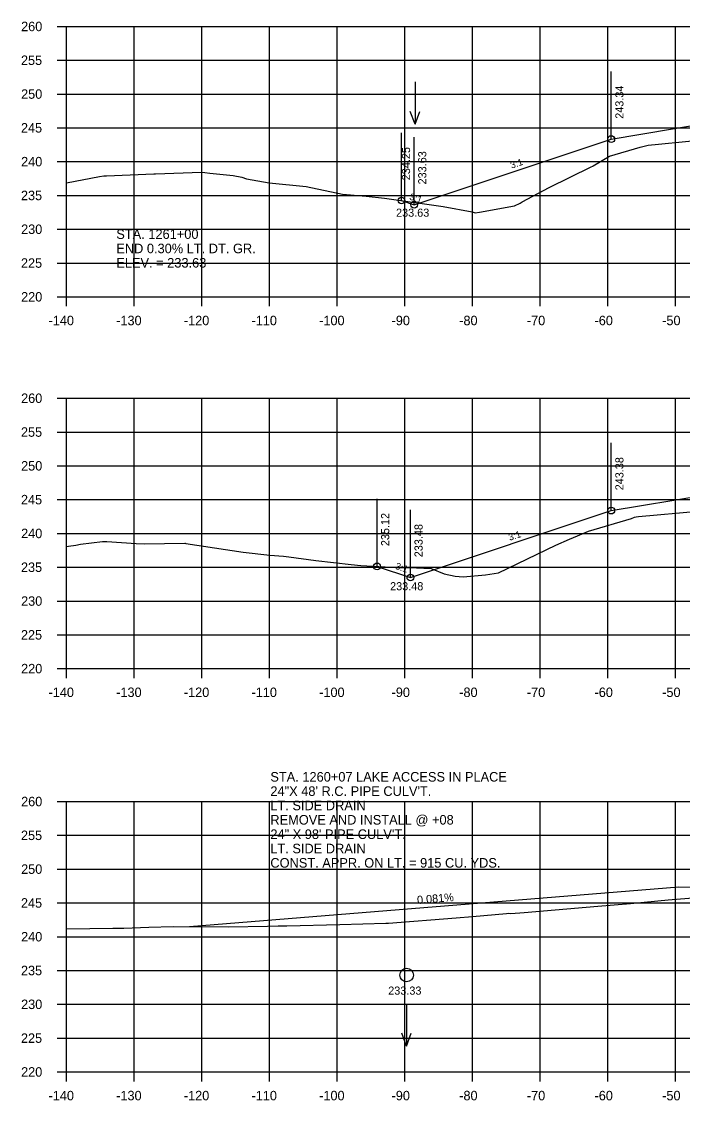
# Model space of a CAD drawing. Extents: x 1342547 to 1344156, y -1532351 to -1517216.
# Drawn here: x 1342556.2 to 1342653.9, y -1525726.5 to -1525567 of the extents above; entities that cross this region are included whole.
import ezdxf

# ---------------------------------------------------------------- set-up
doc = ezdxf.new("R2010")
doc.units = 0
for name, color, linetype in [('R_Axis', 7, 'Continuous'), ('R_Axis Annot', 7, 'Continuous'), ('R_Border Notes', 7, 'Continuous'), ('R_Drive', 7, 'Continuous'), ('R_Exist Surface', 7, 'Continuous'), ('R_Fin Surface', 7, 'Continuous'), ('R_Grid', 7, 'Continuous'), ('R_No Plot', 7, 'Continuous'), ('R_Water', 7, 'Continuous'), ('R_Water Annot', 7, 'Continuous'), ('R_Xsect Elev', 7, 'Continuous'), ('R_Xsect Slope', 7, 'Continuous')]:
    doc.layers.add(name, color=color, linetype=linetype)

msp = doc.modelspace()

# ---------------------------------------------------------------- linework, layer by layer
at = {"layer": 'R_Axis'}
for p, q in [((1342561.47, -1525567.67), (1342562.87, -1525567.67)), ((1342562.87, -1525607.67), (1342562.87, -1525567.67)), ((1342561.47, -1525572.67), (1342562.87, -1525572.67)), ((1342561.47, -1525577.67), (1342562.87, -1525577.67)), ((1342561.47, -1525582.67), (1342562.87, -1525582.67)), ((1342561.47, -1525587.67), (1342562.87, -1525587.67)), ((1342561.47, -1525592.67), (1342562.87, -1525592.67)), ((1342561.47, -1525597.67), (1342562.87, -1525597.67)), ((1342561.47, -1525602.67), (1342562.87, -1525602.67)), ((1342561.47, -1525607.67), (1342562.87, -1525607.67)), ((1342562.87, -1525607.67), (1342842.87, -1525607.67)), ((1342562.87, -1525609.07), (1342562.87, -1525607.67)), ((1342572.87, -1525609.07), (1342572.87, -1525607.67)), ((1342582.87, -1525609.07), (1342582.87, -1525607.67)), ((1342592.87, -1525609.07), (1342592.87, -1525607.67)), ((1342602.87, -1525609.07), (1342602.87, -1525607.67)), ((1342612.87, -1525609.07), (1342612.87, -1525607.67)), ((1342622.87, -1525609.07), (1342622.87, -1525607.67)), ((1342632.87, -1525609.07), (1342632.87, -1525607.67)), ((1342642.87, -1525609.07), (1342642.87, -1525607.67)), ((1342652.87, -1525609.07), (1342652.87, -1525607.67)), ((1342561.47, -1525622.67), (1342562.87, -1525622.67)), ((1342562.87, -1525662.67), (1342562.87, -1525622.67)), ((1342561.47, -1525627.67), (1342562.87, -1525627.67)), ((1342561.47, -1525632.67), (1342562.87, -1525632.67)), ((1342561.47, -1525637.67), (1342562.87, -1525637.67)), ((1342561.47, -1525642.67), (1342562.87, -1525642.67)), ((1342561.47, -1525647.67), (1342562.87, -1525647.67)), ((1342561.47, -1525652.67), (1342562.87, -1525652.67)), ((1342561.47, -1525657.67), (1342562.87, -1525657.67)), ((1342561.47, -1525662.67), (1342562.87, -1525662.67)), ((1342562.87, -1525662.67), (1342842.87, -1525662.67)), ((1342562.87, -1525664.07), (1342562.87, -1525662.67)), ((1342572.87, -1525664.07), (1342572.87, -1525662.67)), ((1342582.87, -1525664.07), (1342582.87, -1525662.67)), ((1342592.87, -1525664.07), (1342592.87, -1525662.67)), ((1342602.87, -1525664.07), (1342602.87, -1525662.67)), ((1342612.87, -1525664.07), (1342612.87, -1525662.67)), ((1342622.87, -1525664.07), (1342622.87, -1525662.67)), ((1342632.87, -1525664.07), (1342632.87, -1525662.67)), ((1342642.87, -1525664.07), (1342642.87, -1525662.67)), ((1342652.87, -1525664.07), (1342652.87, -1525662.67)), ((1342561.47, -1525682.33), (1342562.87, -1525682.33)), ((1342562.87, -1525722.33), (1342562.87, -1525682.33)), ((1342561.47, -1525687.33), (1342562.87, -1525687.33)), ((1342561.47, -1525692.33), (1342562.87, -1525692.33)), ((1342561.47, -1525697.33), (1342562.87, -1525697.33)), ((1342561.47, -1525702.33), (1342562.87, -1525702.33)), ((1342561.47, -1525707.33), (1342562.87, -1525707.33)), ((1342561.47, -1525712.33), (1342562.87, -1525712.33)), ((1342561.47, -1525717.33), (1342562.87, -1525717.33)), ((1342561.47, -1525722.33), (1342562.87, -1525722.33)), ((1342562.87, -1525722.33), (1342842.87, -1525722.33)), ((1342562.87, -1525723.73), (1342562.87, -1525722.33)), ((1342572.87, -1525723.73), (1342572.87, -1525722.33)), ((1342582.87, -1525723.73), (1342582.87, -1525722.33)), ((1342592.87, -1525723.73), (1342592.87, -1525722.33)), ((1342602.87, -1525723.73), (1342602.87, -1525722.33)), ((1342612.87, -1525723.73), (1342612.87, -1525722.33)), ((1342622.87, -1525723.73), (1342622.87, -1525722.33)), ((1342632.87, -1525723.73), (1342632.87, -1525722.33)), ((1342642.87, -1525723.73), (1342642.87, -1525722.33)), ((1342652.87, -1525723.73), (1342652.87, -1525722.33))]:
    msp.add_line(p, q, dxfattribs=at)
at = {"layer": 'R_Drive'}
msp.add_lwpolyline([(1342581.05, -1525700.81), (1342653.37, -1525694.97), (1342671.37, -1525695.01)], dxfattribs=at)
at = {"layer": 'R_Exist Surface'}
for points in [[(1342562.87, -1525590.8), (1342567.75, -1525589.87), (1342568.39, -1525589.77), (1342568.75, -1525589.75), (1342575.75, -1525589.49), (1342575.98, -1525589.49), (1342582.82, -1525589.25), (1342583.28, -1525589.29), (1342584.02, -1525589.37), (1342587.49, -1525589.71), (1342588.76, -1525589.97), (1342589.47, -1525590.23), (1342592.78, -1525590.79), (1342598.27, -1525591.37), (1342603.62, -1525592.49), (1342607.12, -1525592.76), (1342609.86, -1525593.05), (1342618.52, -1525594.32), (1342622.81, -1525595.11), (1342623.25, -1525595.25), (1342623.88, -1525595.14), (1342629.05, -1525594.22), (1342629.9, -1525593.81), (1342630.21, -1525593.64), (1342634.19, -1525591.52), (1342640.4, -1525588.45), (1342640.64, -1525588.33), (1342640.69, -1525588.3), (1342643.13, -1525586.88), (1342647.63, -1525585.53), (1342648.81, -1525585.22), (1342650.35, -1525585.09), (1342658.31, -1525584.3)], [(1342562.87, -1525644.58), (1342563.12, -1525644.54), (1342564.25, -1525644.42), (1342564.93, -1525644.26), (1342568.16, -1525643.85), (1342568.82, -1525643.84), (1342573.16, -1525644.14), (1342574.35, -1525644.21), (1342580.36, -1525644.13), (1342580.37, -1525644.13), (1342580.5, -1525644.15), (1342588.94, -1525645.45), (1342592.92, -1525645.87), (1342594.9, -1525646.04), (1342595.7, -1525646.13), (1342599.71, -1525646.66), (1342604.9, -1525647.28), (1342606.35, -1525647.41), (1342611.72, -1525647.72), (1342614.56, -1525647.75), (1342616.73, -1525647.86), (1342618.65, -1525648.67), (1342620.28, -1525648.97), (1342621.47, -1525649.1), (1342624.78, -1525648.81), (1342626.68, -1525648.48), (1342635.15, -1525644.4), (1342637.2, -1525643.51), (1342638.38, -1525643.04), (1342640.01, -1525642.34), (1342646.35, -1525640.44), (1342646.81, -1525640.25), (1342647.05, -1525640.21), (1342647.41, -1525640.18), (1342656.21, -1525639.38)], [(1342562.87, -1525701.15), (1342566.31, -1525701.11), (1342569.7, -1525701.08), (1342571.3, -1525701.06), (1342575, -1525700.93), (1342578.63, -1525700.8), (1342586.78, -1525700.86), (1342592.54, -1525700.76), (1342594.12, -1525700.73), (1342595.42, -1525700.71), (1342603.27, -1525700.5), (1342610.04, -1525700.34), (1342610.46, -1525700.32), (1342620.46, -1525699.53), (1342622.85, -1525699.33), (1342627.86, -1525698.88), (1342628.23, -1525698.86), (1342628.52, -1525698.89), (1342630.5, -1525698.74), (1342641.39, -1525697.79), (1342646.2, -1525697.4), (1342651.77, -1525696.89), (1342660.92, -1525696.15)]]:
    msp.add_lwpolyline(points, dxfattribs=at)
at = {"layer": 'R_Fin Surface'}
for points in [[(1342612.36, -1525593.42), (1342614.23, -1525594.04), (1342643.37, -1525584.33), (1342657.09, -1525582.04), (1342665.37, -1525580.66), (1342671.37, -1525580.42), (1342673.37, -1525580.38), (1342702.87, -1525579.79), (1342732.37, -1525580.38), (1342734.37, -1525580.42), (1342740.37, -1525580.66), (1342748.64, -1525582.04), (1342762.37, -1525584.33), (1342783.17, -1525591.27)], [(1342608.75, -1525647.55), (1342613.68, -1525649.19), (1342643.37, -1525639.29), (1342657.09, -1525637.01), (1342665.37, -1525635.63), (1342671.37, -1525635.39), (1342673.37, -1525635.35), (1342702.87, -1525634.76), (1342732.37, -1525635.35), (1342734.37, -1525635.39), (1342740.37, -1525635.63), (1342748.64, -1525637.01), (1342762.37, -1525639.29), (1342783.37, -1525646.3)]]:
    msp.add_lwpolyline(points, dxfattribs=at)
at = {"layer": 'R_Grid'}
for p, q in [((1342562.87, -1525567.67), (1342842.87, -1525567.67)), ((1342562.87, -1525607.67), (1342562.87, -1525567.67)), ((1342572.87, -1525607.67), (1342572.87, -1525567.67)), ((1342582.87, -1525607.67), (1342582.87, -1525567.67)), ((1342592.87, -1525607.67), (1342592.87, -1525567.67)), ((1342602.87, -1525607.67), (1342602.87, -1525567.67)), ((1342612.87, -1525607.67), (1342612.87, -1525567.67)), ((1342622.87, -1525607.67), (1342622.87, -1525567.67)), ((1342632.87, -1525607.67), (1342632.87, -1525567.67)), ((1342642.87, -1525607.67), (1342642.87, -1525567.67)), ((1342652.87, -1525607.67), (1342652.87, -1525567.67)), ((1342562.87, -1525572.67), (1342842.87, -1525572.67)), ((1342562.87, -1525577.67), (1342842.87, -1525577.67)), ((1342562.87, -1525582.67), (1342842.87, -1525582.67)), ((1342562.87, -1525587.67), (1342842.87, -1525587.67)), ((1342562.87, -1525592.67), (1342842.87, -1525592.67)), ((1342562.87, -1525597.67), (1342842.87, -1525597.67)), ((1342562.87, -1525602.67), (1342842.87, -1525602.67)), ((1342562.87, -1525607.67), (1342842.87, -1525607.67)), ((1342562.87, -1525622.67), (1342842.87, -1525622.67)), ((1342562.87, -1525662.67), (1342562.87, -1525622.67)), ((1342572.87, -1525662.67), (1342572.87, -1525622.67)), ((1342582.87, -1525662.67), (1342582.87, -1525622.67)), ((1342592.87, -1525662.67), (1342592.87, -1525622.67)), ((1342602.87, -1525662.67), (1342602.87, -1525622.67)), ((1342612.87, -1525662.67), (1342612.87, -1525622.67)), ((1342622.87, -1525662.67), (1342622.87, -1525622.67)), ((1342632.87, -1525662.67), (1342632.87, -1525622.67)), ((1342642.87, -1525662.67), (1342642.87, -1525622.67)), ((1342652.87, -1525662.67), (1342652.87, -1525622.67)), ((1342562.87, -1525627.67), (1342842.87, -1525627.67)), ((1342562.87, -1525632.67), (1342842.87, -1525632.67)), ((1342562.87, -1525637.67), (1342842.87, -1525637.67)), ((1342562.87, -1525642.67), (1342842.87, -1525642.67)), ((1342562.87, -1525647.67), (1342842.87, -1525647.67)), ((1342562.87, -1525652.67), (1342842.87, -1525652.67)), ((1342562.87, -1525657.67), (1342842.87, -1525657.67)), ((1342562.87, -1525662.67), (1342842.87, -1525662.67)), ((1342562.87, -1525682.33), (1342842.87, -1525682.33)), ((1342562.87, -1525722.33), (1342562.87, -1525682.33)), ((1342572.87, -1525722.33), (1342572.87, -1525682.33)), ((1342582.87, -1525722.33), (1342582.87, -1525682.33)), ((1342592.87, -1525722.33), (1342592.87, -1525682.33)), ((1342602.87, -1525722.33), (1342602.87, -1525682.33)), ((1342612.87, -1525722.33), (1342612.87, -1525682.33)), ((1342622.87, -1525722.33), (1342622.87, -1525682.33)), ((1342632.87, -1525722.33), (1342632.87, -1525682.33)), ((1342642.87, -1525722.33), (1342642.87, -1525682.33)), ((1342652.87, -1525722.33), (1342652.87, -1525682.33)), ((1342562.87, -1525687.33), (1342842.87, -1525687.33)), ((1342562.87, -1525692.33), (1342842.87, -1525692.33)), ((1342562.87, -1525697.33), (1342842.87, -1525697.33)), ((1342562.87, -1525702.33), (1342842.87, -1525702.33)), ((1342562.87, -1525707.33), (1342842.87, -1525707.33)), ((1342562.87, -1525712.33), (1342842.87, -1525712.33)), ((1342562.87, -1525717.33), (1342842.87, -1525717.33)), ((1342562.87, -1525722.33), (1342842.87, -1525722.33))]:
    msp.add_line(p, q, dxfattribs=at)
at = {"layer": 'R_No Plot'}
for centre in [(1342643.37, -1525584.33), (1342612.36, -1525593.42), (1342614.23, -1525594.04), (1342643.37, -1525639.29), (1342608.75, -1525647.55), (1342613.68, -1525649.19)]:
    msp.add_circle(centre, 0.5, dxfattribs=at)
at = {"layer": 'R_Water'}
for p, q in [((1342614.36, -1525575.87), (1342614.36, -1525582.15)), ((1342614.36, -1525582.15), (1342613.66, -1525580.23)), ((1342614.36, -1525582.15), (1342615.06, -1525580.23)), ((1342613.09, -1525712.24), (1342613.09, -1525718.53)), ((1342613.09, -1525718.53), (1342612.39, -1525716.6)), ((1342613.09, -1525718.53), (1342613.79, -1525716.6))]:
    msp.add_line(p, q, dxfattribs=at)
msp.add_circle((1342613.12, -1525708), 1, dxfattribs=at)
at = {"layer": 'R_Xsect Elev'}
for p, q in [((1342643.37, -1525584.33), (1342643.37, -1525574.33)), ((1342612.36, -1525593.42), (1342612.36, -1525583.42)), ((1342614.23, -1525594.04), (1342614.23, -1525584.04)), ((1342643.37, -1525639.29), (1342643.37, -1525629.29)), ((1342608.75, -1525647.55), (1342608.75, -1525637.55)), ((1342613.68, -1525649.19), (1342613.68, -1525639.19))]:
    msp.add_line(p, q, dxfattribs=at)

# ---------------------------------------------------------------- texts
at = {"layer": 'R_Axis Annot'}
for s, p in [('260', (1342556.14, -1525568.37)), ('255', (1342556.12, -1525573.37)), ('250', (1342556.14, -1525578.37)), ('245', (1342556.12, -1525583.37)), ('240', (1342556.14, -1525588.37)), ('235', (1342556.12, -1525593.37)), ('230', (1342556.14, -1525598.37)), ('225', (1342556.12, -1525603.37)), ('220', (1342556.14, -1525608.37)), ('-140', (1342560.2, -1525611.87)), ('-130', (1342570.2, -1525611.87)), ('-120', (1342580.2, -1525611.87)), ('-110', (1342590.2, -1525611.87)), ('-100', (1342600.2, -1525611.87)), ('-90', (1342610.9, -1525611.87)), ('-80', (1342620.9, -1525611.87)), ('-70', (1342630.9, -1525611.87)), ('-60', (1342640.9, -1525611.87)), ('-50', (1342650.9, -1525611.87)), ('260', (1342556.14, -1525623.37)), ('255', (1342556.12, -1525628.37)), ('250', (1342556.14, -1525633.37)), ('245', (1342556.12, -1525638.37)), ('240', (1342556.14, -1525643.37)), ('235', (1342556.12, -1525648.37)), ('230', (1342556.14, -1525653.37)), ('225', (1342556.12, -1525658.37)), ('220', (1342556.14, -1525663.37)), ('-140', (1342560.2, -1525666.87)), ('-130', (1342570.2, -1525666.87)), ('-120', (1342580.2, -1525666.87)), ('-110', (1342590.2, -1525666.87)), ('-100', (1342600.2, -1525666.87)), ('-90', (1342610.9, -1525666.87)), ('-80', (1342620.9, -1525666.87)), ('-70', (1342630.9, -1525666.87)), ('-60', (1342640.9, -1525666.87)), ('-50', (1342650.9, -1525666.87)), ('260', (1342556.14, -1525683.03)), ('255', (1342556.12, -1525688.03)), ('250', (1342556.14, -1525693.03)), ('245', (1342556.12, -1525698.03)), ('240', (1342556.14, -1525703.03)), ('235', (1342556.12, -1525708.03)), ('230', (1342556.14, -1525713.03)), ('225', (1342556.12, -1525718.03)), ('220', (1342556.14, -1525723.03)), ('-140', (1342560.2, -1525726.53)), ('-130', (1342570.2, -1525726.53)), ('-120', (1342580.2, -1525726.53)), ('-110', (1342590.2, -1525726.53)), ('-100', (1342600.2, -1525726.53)), ('-90', (1342610.9, -1525726.53)), ('-80', (1342620.9, -1525726.53)), ('-70', (1342630.9, -1525726.53)), ('-60', (1342640.9, -1525726.53)), ('-50', (1342650.9, -1525726.53))]:
    msp.add_text(s, height=1.4, dxfattribs=at).set_placement(p)
at = {"layer": 'R_Border Notes'}
for s, p in [('STA. 1260+07 LAKE ACCESS IN PLACE', (1342592.98, -1525679.38)), ('24"X 48\' R.C. PIPE CULV\'T.', (1342592.98, -1525681.5)), ('LT. SIDE DRAIN', (1342592.98, -1525683.62)), ('REMOVE AND INSTALL @ +08', (1342592.98, -1525685.74)), ('24" X 98\' PIPE CULV\'T.', (1342592.98, -1525687.87)), ('LT. SIDE DRAIN', (1342592.98, -1525689.99)), ('CONST. APPR. ON LT. = 915 CU. YDS.', (1342592.98, -1525692.11))]:
    msp.add_text(s, height=1.4147, dxfattribs=at).set_placement(p)
at = {"layer": 'R_Water Annot'}
for s, height, p in [('233.63', 1.2, (1342611.56, -1525595.82)), ('233.63', 1.2, (1342611.56, -1525595.82)), ('STA. 1261+00', 1.4147, (1342570.21, -1525599.1)), ('STA. 1261+00', 1.4147, (1342570.21, -1525599.1)), ('END 0.30% LT. DT. GR.', 1.4147, (1342570.21, -1525601.22)), ('END 0.30% LT. DT. GR.', 1.4147, (1342570.21, -1525601.22)), ('ELEV. = 233.63', 1.4147, (1342570.21, -1525603.34)), ('ELEV. = 233.63', 1.4147, (1342570.21, -1525603.34)), ('233.48', 1.2, (1342610.68, -1525651.08)), ('233.48', 1.2, (1342610.68, -1525651.08)), ('233.33', 1.2, (1342610.4, -1525710.9)), ('233.33', 1.2, (1342610.4, -1525710.9))]:
    msp.add_text(s, height=height, dxfattribs=at).set_placement(p)
at = {"layer": 'R_Xsect Elev'}
for s, rotation, p in [('243.34', 90, (1342645.17, -1525581.33)), ('234.25', 90, (1342613.63, -1525590.42)), ('233.63', 90, (1342616.03, -1525591.04)), ('243.38', 90, (1342645.17, -1525636.29)), ('235.12', 90, (1342610.55, -1525644.55)), ('233.48', 90, (1342615.48, -1525646.19)), ('0.081%', 4.6212, (1342614.71, -1525697.49))]:
    msp.add_text(s, height=1.2, rotation=rotation, dxfattribs=at).set_placement(p)
at = {"layer": 'R_Xsect Slope'}
for rotation, p in [(18.4349, (1342628.64, -1525588.71)), (341.5651, (1342613.45, -1525593.26)), (18.4349, (1342628.36, -1525643.77)), (341.5651, (1342611.37, -1525647.9))]:
    msp.add_text('3:1', height=1, rotation=rotation, dxfattribs=at).set_placement(p)

doc.saveas('drawing.dxf')
